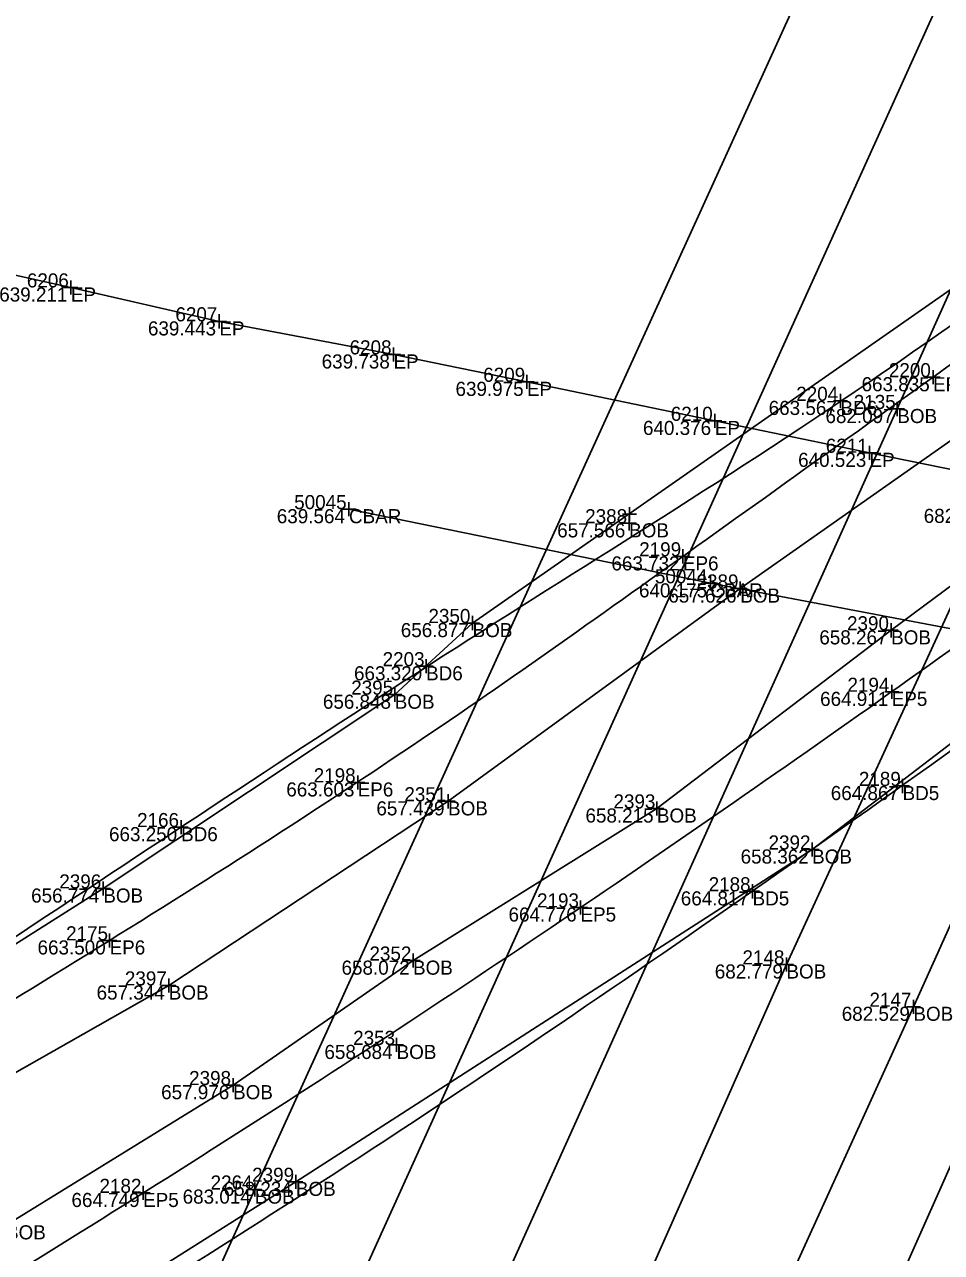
# Model space of a CAD drawing. Extents: x 2197382 to 2204062, y 634117 to 636522.
# Drawn here: x 2202630.7 to 2202695.7, y 635314.3 to 635401.4 of the extents above; entities that cross this region are included whole.
import ezdxf

# ---------------------------------------------------------------- set-up
doc = ezdxf.new("R2010")
doc.units = 0
for name, color, linetype in [('_CIVIL_CONSTRUCTION', 7, 'Continuous'), ('BR_X_SV_Bottom_of_Beam', 7, 'Continuous'), ('BR_X_SV_Bottom_of_Beam_Text', 7, 'Continuous'), ('BR_X_SV_Deck_Top', 7, 'Continuous'), ('BR_X_SV_Deck_Top_Text', 7, 'Continuous'), ('GE_P_Alignment_100_Distances', 7, 'Continuous'), ('RD_X_Concrete_Barrier', 7, 'Continuous'), ('SH_Border', 7, 'Continuous'), ('SH_Cut_Line', 7, 'Continuous'), ('SH_Data', 7, 'Continuous')]:
    doc.layers.add(name, color=color, linetype=linetype)

msp = doc.modelspace()

# ---------------------------------------------------------------- linework, layer by layer
at = {"layer": '_CIVIL_CONSTRUCTION'}
for p, q in [((2202633.451, 635382.782), (2202634.451, 635382.782)), ((2202633.951, 635383.282), (2202633.951, 635382.282)), ((2202633.951, 635382.782), (2202633.951, 635382.782)), ((2202644.483, 635380.876), (2202644.483, 635379.876)), ((2202643.983, 635380.376), (2202644.983, 635380.376)), ((2202644.483, 635380.376), (2202644.483, 635380.376)), ((2202656.846, 635378.53), (2202656.846, 635377.53)), ((2202656.346, 635378.03), (2202657.346, 635378.03)), ((2202656.846, 635378.03), (2202656.846, 635378.03)), ((2202666.311, 635376.586), (2202666.311, 635375.586)), ((2202695.123, 635376.914), (2202695.123, 635375.914)), ((2202665.811, 635376.086), (2202666.811, 635376.086)), ((2202666.311, 635376.086), (2202666.311, 635376.086)), ((2202694.623, 635376.414), (2202695.623, 635376.414)), ((2202695.123, 635376.414), (2202695.123, 635376.414)), ((2202688.058, 635374.733), (2202689.058, 635374.733)), ((2202688.558, 635375.233), (2202688.558, 635374.233)), ((2202688.558, 635374.733), (2202688.558, 635374.733)), ((2202679.647, 635373.815), (2202679.647, 635372.815)), ((2202692.088, 635374.159), (2202693.088, 635374.159)), ((2202692.588, 635374.659), (2202692.588, 635373.659)), ((2202692.588, 635374.159), (2202692.588, 635374.159)), ((2202679.147, 635373.315), (2202680.147, 635373.315)), ((2202679.647, 635373.315), (2202679.647, 635373.315)), ((2202690.616, 635371.55), (2202690.616, 635370.55)), ((2202690.116, 635371.05), (2202691.116, 635371.05)), ((2202690.616, 635371.05), (2202690.616, 635371.05)), ((2202653.183, 635367.051), (2202654.183, 635367.051)), ((2202653.683, 635367.551), (2202653.683, 635366.551)), ((2202653.683, 635367.051), (2202653.683, 635367.051)), ((2202673.586, 635367.201), (2202673.586, 635366.201)), ((2202673.061, 635366.047), (2202674.061, 635366.047)), ((2202673.086, 635366.701), (2202674.086, 635366.701)), ((2202673.561, 635366.547), (2202673.561, 635365.547)), ((2202673.561, 635366.047), (2202673.561, 635366.047)), ((2202673.586, 635366.701), (2202673.586, 635366.701)), ((2202676.877, 635363.702), (2202677.877, 635363.702)), ((2202677.377, 635364.202), (2202677.377, 635363.202)), ((2202677.377, 635363.702), (2202677.377, 635363.702)), ((2202678.829, 635361.788), (2202679.829, 635361.788)), ((2202679.329, 635362.288), (2202679.329, 635361.288)), ((2202679.329, 635361.788), (2202679.329, 635361.788)), ((2202681.445, 635361.918), (2202681.445, 635360.918)), ((2202680.945, 635361.418), (2202681.945, 635361.418)), ((2202681.445, 635361.418), (2202681.445, 635361.418)), ((2202662.455, 635359.469), (2202662.455, 635358.469)), ((2202661.955, 635358.969), (2202662.955, 635358.969)), ((2202662.455, 635358.969), (2202662.455, 635358.969)), ((2202691.651, 635358.452), (2202692.651, 635358.452)), ((2202692.151, 635358.952), (2202692.151, 635357.952)), ((2202692.151, 635358.452), (2202692.151, 635358.452)), ((2202659.154, 635356.404), (2202659.154, 635355.404)), ((2202658.654, 635355.904), (2202659.654, 635355.904)), ((2202659.154, 635355.904), (2202659.154, 635355.904)), ((2202656.433, 635353.888), (2202657.433, 635353.888)), ((2202656.933, 635354.388), (2202656.933, 635353.388)), ((2202656.933, 635353.888), (2202656.933, 635353.888)), ((2202691.692, 635354.088), (2202692.692, 635354.088)), ((2202692.192, 635354.588), (2202692.192, 635353.588)), ((2202692.192, 635354.088), (2202692.192, 635354.088)), ((2202654.3, 635348.162), (2202654.3, 635347.162)), ((2202692.963, 635347.908), (2202692.963, 635346.908)), ((2202653.8, 635347.662), (2202654.8, 635347.662)), ((2202654.3, 635347.662), (2202654.3, 635347.662)), ((2202660.713, 635346.821), (2202660.713, 635345.821)), ((2202692.463, 635347.408), (2202693.463, 635347.408)), ((2202692.963, 635347.408), (2202692.963, 635347.408)), ((2202660.213, 635346.321), (2202661.213, 635346.321)), ((2202660.713, 635346.321), (2202660.713, 635346.321)), ((2202675.533, 635346.312), (2202675.533, 635345.312)), ((2202675.033, 635345.812), (2202676.033, 635345.812)), ((2202675.533, 635345.812), (2202675.533, 635345.812)), ((2202641.272, 635344.489), (2202642.272, 635344.489)), ((2202641.772, 635344.989), (2202641.772, 635343.989)), ((2202641.772, 635344.489), (2202641.772, 635344.489)), ((2202686.545, 635343.4), (2202686.545, 635342.4)), ((2202686.045, 635342.9), (2202687.045, 635342.9)), ((2202686.545, 635342.9), (2202686.545, 635342.9)), ((2202635.754, 635340.133), (2202636.754, 635340.133)), ((2202636.254, 635340.633), (2202636.254, 635339.633)), ((2202636.254, 635340.133), (2202636.254, 635340.133)), ((2202681.822, 635339.933), (2202682.822, 635339.933)), ((2202682.322, 635340.433), (2202682.322, 635339.433)), ((2202682.322, 635339.933), (2202682.322, 635339.933)), ((2202670.108, 635339.289), (2202670.108, 635338.289)), ((2202669.608, 635338.789), (2202670.608, 635338.789)), ((2202670.108, 635338.789), (2202670.108, 635338.789)), ((2202636.201, 635336.451), (2202637.201, 635336.451)), ((2202636.701, 635336.951), (2202636.701, 635335.951)), ((2202636.701, 635336.451), (2202636.701, 635336.451)), ((2202658.228, 635335.517), (2202658.228, 635334.517)), ((2202657.728, 635335.017), (2202658.728, 635335.017)), ((2202658.228, 635335.017), (2202658.228, 635335.017)), ((2202684.222, 635334.745), (2202685.222, 635334.745)), ((2202684.722, 635335.245), (2202684.722, 635334.245)), ((2202684.722, 635334.745), (2202684.722, 635334.745)), ((2202640.898, 635333.752), (2202640.898, 635332.752)), ((2202640.398, 635333.252), (2202641.398, 635333.252)), ((2202640.898, 635333.252), (2202640.898, 635333.252)), ((2202693.73, 635332.243), (2202693.73, 635331.243)), ((2202693.23, 635331.743), (2202694.23, 635331.743)), ((2202693.73, 635331.743), (2202693.73, 635331.743)), ((2202657.063, 635329.535), (2202657.063, 635328.535)), ((2202656.563, 635329.035), (2202657.563, 635329.035)), ((2202657.063, 635329.035), (2202657.063, 635329.035)), ((2202644.96, 635326.182), (2202645.96, 635326.182)), ((2202645.46, 635326.682), (2202645.46, 635325.682)), ((2202645.46, 635326.182), (2202645.46, 635326.182)), ((2202649.916, 635319.82), (2202649.916, 635318.82)), ((2202639.076, 635319.032), (2202639.076, 635318.032)), ((2202647.005, 635319.27), (2202647.005, 635318.27)), ((2202649.416, 635319.32), (2202650.416, 635319.32)), ((2202649.916, 635319.32), (2202649.916, 635319.32)), ((2202638.576, 635318.532), (2202639.576, 635318.532)), ((2202639.076, 635318.532), (2202639.076, 635318.532)), ((2202646.505, 635318.77), (2202647.505, 635318.77)), ((2202647.005, 635318.77), (2202647.005, 635318.77))]:
    msp.add_line(p, q, dxfattribs=at)
at = {"layer": 'BR_X_SV_Bottom_of_Beam'}
for p, q in [((2202699.584, 635367.074), (2202684.722, 635334.745)), ((2202693.73, 635331.743), (2202706.51, 635360.169))]:
    msp.add_line(p, q, dxfattribs=at)
for points in [[(2202550.738, 635261.3), (2202572.992, 635273.891), (2202594.556, 635285.879), (2202604.099, 635291.315), (2202615.232, 635297.565), (2202632.636, 635308.407), (2202649.916, 635319.32), (2202686.545, 635342.9), (2202715.55, 635365.054), (2202734.551, 635379.543), (2202765.2, 635403.192), (2202782.887, 635418.269), (2202797.351, 635430.625), (2202810.639, 635442.162), (2202822.488, 635452.15)], [(2202692.588, 635374.159), (2202701.21, 635393.385), (2202709.973, 635412.997), (2202724.495, 635444.824)], [(2202692.151, 635358.452), (2202706.563, 635369.157), (2202730.439, 635387.213), (2202776.237, 635423.633), (2202788.518, 635433.729)], [(2202698.738, 635432.336), (2202647.005, 635318.77), (2202622.897, 635265.637), (2202604.224, 635223.888), (2202566.194, 635137.247)], [(2202513.324, 635270.745), (2202518.461, 635273.222), (2202532.26, 635280.283), (2202548.237, 635288.645), (2202560.651, 635295.117), (2202588.283, 635310.399), (2202608.693, 635322.992), (2202620.515, 635330.213), (2202626.072, 635333.707), (2202636.254, 635340.133), (2202656.933, 635353.888), (2202662.455, 635358.969), (2202720.902, 635399.769), (2202735.154, 635410.438), (2202760.7, 635432.077)], [(2202624.848, 635323.108), (2202626.632, 635325.163), (2202640.898, 635333.252), (2202660.713, 635346.321), (2202681.445, 635361.418), (2202700.993, 635375.17), (2202725.622, 635393.015), (2202741.163, 635404.571), (2202768.027, 635427.422)], [(2202700.297, 635413.559), (2202652.906, 635308.886), (2202632.96, 635265.277), (2202616.353, 635228.13), (2202571.256, 635128.111)], [(2202692.588, 635374.159), (2202661.746, 635305.712), (2202642.152, 635262.855), (2202627.428, 635230.558), (2202583.755, 635133.025)], [(2202600.025, 635298.569), (2202613.195, 635306.135), (2202629.349, 635316.236), (2202645.46, 635326.182), (2202658.228, 635335.017), (2202675.533, 635345.812), (2202692.151, 635358.452)], [(2202684.722, 635334.745), (2202671.866, 635305.718), (2202652.069, 635261.942), (2202640.406, 635236.844), (2202595.668, 635136.573)], [(2202693.73, 635331.743), (2202681.139, 635304.029), (2202661.138, 635259.686), (2202647.23, 635228.581)], [(2202700.87, 635330.601), (2202688.972, 635303.876), (2202667.875, 635257.009), (2202653.513, 635225.855), (2202612.344, 635134.534)]]:
    msp.add_lwpolyline(points, dxfattribs=at)
at = {"layer": 'BR_X_SV_Deck_Top'}
for points in [[(2202430.051, 635233.588), (2202439.74, 635238.507), (2202466.339, 635247.691), (2202507.168, 635268.028), (2202543.723, 635286.397), (2202574.877, 635303.715), (2202604.911, 635320.157), (2202634.127, 635339.4), (2202663.018, 635358.594), (2202692.445, 635376.507), (2202729.246, 635404.451), (2202755.806, 635426.417), (2202769.739, 635438.84)], [(2202458.051, 635216.681), (2202477.116, 635219.979), (2202511.723, 635243.78), (2202554.955, 635262.299), (2202588.014, 635280.674), (2202608.342, 635292.387), (2202640.833, 635312.137), (2202668.147, 635329.948), (2202698.573, 635351.315), (2202722.135, 635368.649), (2202754.604, 635393.426), (2202777.494, 635412.293), (2202789.607, 635422.635)], [(2202895.365, 635391.811), (2202885.347, 635387.334), (2202865.192, 635377.205), (2202839.037, 635363.762), (2202813.103, 635349.723), (2202789.18, 635336.138), (2202762.388, 635320.287), (2202740.668, 635306.565), (2202716.628, 635290.831), (2202693.394, 635275.343), (2202664.567, 635254.787), (2202633.536, 635231.765), (2202595.89, 635201.643), (2202569.397, 635178.622), (2202555.165, 635165.675)], [(2202923.181, 635376.197), (2202906.167, 635369.085), (2202881.487, 635355.934), (2202846.739, 635338.13), (2202819.013, 635322.649), (2202790.142, 635306.09), (2202754.022, 635283.778), (2202709.422, 635255.583), (2202663.285, 635220.884), (2202620.566, 635187.914), (2202595.285, 635167.396), (2202582.509, 635156.81)]]:
    msp.add_open_spline(points, degree=3, dxfattribs=at)
at = {"layer": 'GE_P_Alignment_100_Distances'}
msp.add_lwpolyline([(2202624.529, 635384.858), (2202633.951, 635382.782), (2202644.483, 635380.376), (2202656.846, 635378.03), (2202666.311, 635376.086), (2202679.647, 635373.315), (2202690.616, 635371.05), (2202701.184, 635368.894), (2202712.248, 635366.824), (2202722.37, 635364.973), (2202734.279, 635362.722), (2202744.899, 635360.721), (2202757.462, 635358.453), (2202767.225, 635356.724), (2202777.62, 635355.092), (2202788.795, 635353.014), (2202801.805, 635351.004), (2202818.285, 635348.253), (2202834.346, 635345.79)], dxfattribs=at)
for points in [[(2202483.163, 635252.761), (2202495.402, 635258.227), (2202515.209, 635267.824), (2202539.505, 635280.183), (2202556.272, 635289.074), (2202570.794, 635297.089), (2202585.76, 635305.335), (2202607.83, 635319.01), (2202630.778, 635332.646), (2202656.431, 635348.815), (2202675.69, 635362.468), (2202698.981, 635379.185), (2202729.904, 635401.353), (2202753.674, 635420.874), (2202767.823, 635433.185)], [(2202457.668, 635223.282), (2202466.48, 635226.872), (2202500.455, 635242.355), (2202539.476, 635261.183), (2202573.06, 635279.52), (2202585.609, 635286.631), (2202599.84, 635294.842), (2202617.618, 635305.231), (2202642.294, 635320.395), (2202667.372, 635336.77), (2202691.723, 635353.633), (2202713.413, 635369.403), (2202739.641, 635388.973), (2202758.657, 635404.276), (2202770.061, 635413.813)], [(2202926.993, 635398.223), (2202911.054, 635391.267), (2202884.78, 635379.221), (2202850.251, 635362.173), (2202828.215, 635350.038), (2202808.09, 635339.198), (2202790.855, 635329.045), (2202764, 635313.325), (2202738.781, 635297.635), (2202713.051, 635280.577), (2202697.019, 635269.602), (2202684.529, 635260.864), (2202668.986, 635249.754), (2202642.65, 635230.806), (2202596.561, 635193.887), (2202560.681, 635163.156), (2202538.312, 635142.813)], [(2202919.499, 635378.368), (2202901.447, 635370.678), (2202875.936, 635356.879), (2202844.592, 635341.598), (2202825.856, 635330.823), (2202809.466, 635322.019), (2202780.051, 635304.409), (2202746.062, 635282.999), (2202707.717, 635258.176), (2202682.244, 635240.209), (2202658.947, 635222.257), (2202614.143, 635189.251), (2202577.354, 635157.516), (2202549.508, 635131.427)]]:
    msp.add_open_spline(points, degree=3, dxfattribs=at)
at = {"layer": 'RD_X_Concrete_Barrier'}
msp.add_lwpolyline([(2202800.07, 635339.72), (2202776.238, 635343.723), (2202744.14, 635349.469), (2202708.544, 635356.274), (2202679.329, 635361.788), (2202653.683, 635367.051)], dxfattribs=at)

# ---------------------------------------------------------------- texts
at = {"layer": 'BR_X_SV_Bottom_of_Beam_Text'}
for s, p in [('2135', (2202689.499, 635374.159)), ('682.097', (2202687.492, 635373.159)), ('BOB', (2202692.588, 635373.159)), ('2388', (2202670.442, 635366.047)), ('682.114', (2202694.462, 635366.074)), ('657.566', (2202668.457, 635365.047)), ('BOB', (2202673.561, 635365.047)), ('2389', (2202678.343, 635361.418)), ('657.626', (2202676.341, 635360.418)), ('BOB', (2202681.445, 635360.418)), ('2350', (2202659.323, 635358.969)), ('2390', (2202689.019, 635358.452)), ('656.877', (2202657.359, 635357.969)), ('BOB', (2202662.455, 635357.969)), ('658.267', (2202687.055, 635357.452)), ('BOB', (2202692.151, 635357.452)), ('2395', (2202653.844, 635353.888)), ('656.848', (2202651.833, 635352.888)), ('BOB', (2202656.933, 635352.888)), ('2351', (2202657.613, 635346.321)), ('2393', (2202672.45, 635345.812)), ('657.439', (2202655.629, 635345.321)), ('BOB', (2202660.713, 635345.321)), ('658.215', (2202670.463, 635344.812)), ('BOB', (2202675.533, 635344.812)), ('2392', (2202683.453, 635342.9)), ('658.362', (2202681.472, 635341.9)), ('BOB', (2202686.545, 635341.9)), ('2396', (2202633.131, 635340.133)), ('656.774', (2202631.132, 635339.133)), ('BOB', (2202636.254, 635339.133)), ('2352', (2202655.136, 635335.017)), ('2148', (2202681.603, 635334.745)), ('658.072', (2202653.155, 635334.017)), ('BOB', (2202658.228, 635334.017)), ('682.779', (2202679.638, 635333.745)), ('BOB', (2202684.722, 635333.745)), ('2397', (2202637.783, 635333.252)), ('657.344', (2202635.776, 635332.252)), ('BOB', (2202640.898, 635332.252)), ('2147', (2202690.615, 635331.743)), ('682.529', (2202688.646, 635330.743)), ('BOB', (2202693.73, 635330.743)), ('2353', (2202653.98, 635329.035)), ('658.684', (2202651.941, 635328.035)), ('BOB', (2202657.063, 635328.035)), ('2398', (2202642.341, 635326.182)), ('657.976', (2202640.356, 635325.182)), ('BOB', (2202645.46, 635325.182)), ('2399', (2202646.814, 635319.32)), ('2264', (2202643.864, 635318.77)), ('658.234', (2202644.794, 635318.32)), ('BOB', (2202649.916, 635318.32)), ('683.014', (2202641.883, 635317.77)), ('BOB', (2202647.005, 635317.77)), ('BOB', (2202629.349, 635315.236))]:
    msp.add_text(s, height=1, dxfattribs=at).set_placement(p)
at = {"layer": 'BR_X_SV_Deck_Top_Text'}
for s, p in [('2204', (2202685.417, 635374.733)), ('663.567', (2202683.462, 635373.733)), ('BD6', (2202688.558, 635373.733)), ('2203', (2202656.071, 635355.904)), ('663.320', (2202654.04, 635354.904)), ('BD6', (2202659.154, 635354.904)), ('2189', (2202689.861, 635347.408)), ('664.867', (2202687.867, 635346.408)), ('BD5', (2202692.963, 635346.408)), ('2166', (2202638.649, 635344.489)), ('663.250', (2202636.658, 635343.489)), ('BD6', (2202641.772, 635343.489)), ('2188', (2202679.203, 635339.933)), ('664.817', (2202677.226, 635338.933)), ('BD5', (2202682.322, 635338.933))]:
    msp.add_text(s, height=1, dxfattribs=at).set_placement(p)
at = {"layer": 'SH_Border'}
for s, p in [('EP', (2202633.951, 635381.782)), ('EP', (2202644.483, 635379.376)), ('EP', (2202656.846, 635377.03)), ('EP6', (2202695.123, 635375.414)), ('EP', (2202666.311, 635375.086)), ('EP', (2202679.647, 635372.315)), ('EP', (2202690.616, 635370.05)), ('CBAR', (2202653.683, 635366.051)), ('EP6', (2202677.377, 635362.702)), ('CBAR', (2202679.329, 635360.788)), ('EP5', (2202692.192, 635353.088)), ('EP6', (2202654.3, 635346.662)), ('EP5', (2202670.108, 635337.789)), ('EP6', (2202636.701, 635335.451)), ('EP5', (2202639.076, 635317.532))]:
    msp.add_text(s, height=1, dxfattribs=at).set_placement(p)
at = {"layer": 'SH_Cut_Line'}
for s, p in [('6206', (2202630.828, 635382.782)), ('6207', (2202641.368, 635380.376)), ('6208', (2202653.727, 635378.03)), ('2200', (2202691.991, 635376.414)), ('6209', (2202663.209, 635376.086)), ('6210', (2202676.515, 635373.315)), ('6211', (2202687.516, 635371.05)), ('50045', (2202649.796, 635367.051)), ('2199', (2202674.275, 635363.702)), ('50044', (2202675.39, 635361.788)), ('2194', (2202689.051, 635354.088)), ('2198', (2202651.181, 635347.662)), ('2193', (2202667.025, 635338.789)), ('2175', (2202633.612, 635336.451)), ('2182', (2202635.984, 635318.532))]:
    msp.add_text(s, height=1, dxfattribs=at).set_placement(p)
at = {"layer": 'SH_Data'}
for s, p in [('639.211', (2202628.869, 635381.782)), ('639.443', (2202639.419, 635379.376)), ('639.738', (2202651.746, 635377.03)), ('663.835', (2202690.053, 635375.414)), ('639.975', (2202661.241, 635375.086)), ('640.376', (2202674.543, 635372.315)), ('640.523', (2202685.552, 635370.05)), ('639.564', (2202648.561, 635366.051)), ('663.732', (2202672.304, 635362.702)), ('640.175', (2202674.259, 635360.788)), ('664.911', (2202687.11, 635353.088)), ('663.603', (2202649.236, 635346.662)), ('664.776', (2202665.004, 635337.789)), ('663.500', (2202631.587, 635335.451)), ('664.749', (2202633.992, 635317.532))]:
    msp.add_text(s, height=1, dxfattribs=at).set_placement(p)

doc.saveas('drawing.dxf')
